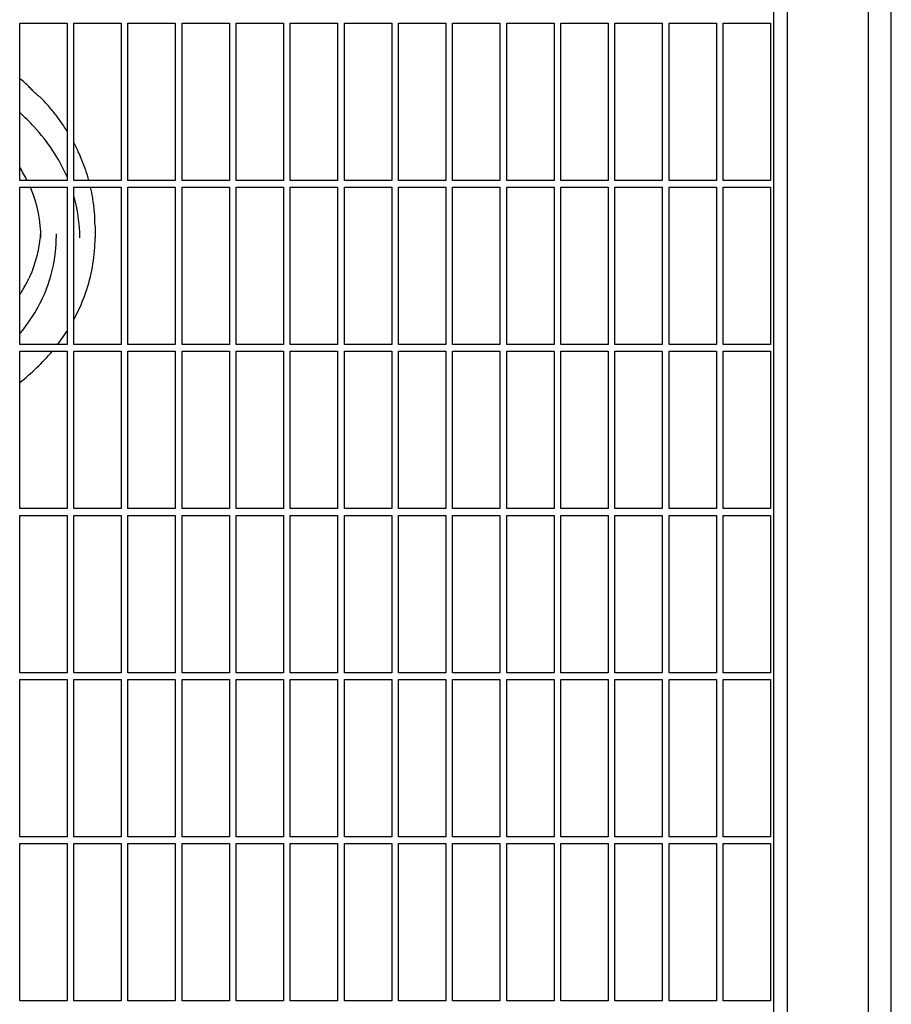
# Model space of a CAD drawing. Header units: inches. Extents: x 24 to 1128, y -69 to 748.
# Tile 654 of 656: x 771 to 787, y 604 to 623. Entities that reach past the tile are written whole.
import ezdxf

# ---------------------------------------------------------------- set-up
doc = ezdxf.new("R2010")
doc.units = ezdxf.units.IN
doc.header["$LTSCALE"] = 32
doc.header["$MEASUREMENT"] = 0
doc.layers.add('Visible (ANSI)', color=7, linetype='Continuous', lineweight=30)

msp = doc.modelspace()

# ---------------------------------------------------------------- linework, layer by layer
at = {"layer": 'Visible (ANSI)'}
for p, q in [((785.36063, 547.08853), (785.36063, 625.58853)), ((786.86063, 547.08853), (786.86063, 624.83853)), ((787.28063, 547.08853), (787.28063, 624.83853)), ((785.11063, 547.33853), (785.11063, 624.29405)), ((771.17313, 619.61978), (771.17313, 622.52603)), ((771.17313, 622.52603), (772.04813, 622.52603)), ((772.04813, 622.52603), (772.04813, 619.61978)), ((772.17313, 619.61978), (772.17313, 622.52603)), ((772.17313, 622.52603), (773.04813, 622.52603)), ((773.04813, 622.52603), (773.04813, 619.61978)), ((773.17313, 619.61978), (773.17313, 622.52603)), ((773.17313, 622.52603), (774.04813, 622.52603)), ((774.04813, 622.52603), (774.04813, 619.61978)), ((774.17313, 619.61978), (774.17313, 622.52603)), ((774.17313, 622.52603), (775.04813, 622.52603)), ((775.04813, 622.52603), (775.04813, 619.61978)), ((775.17313, 619.61978), (775.17313, 622.52603)), ((775.17313, 622.52603), (776.04813, 622.52603)), ((776.04813, 622.52603), (776.04813, 619.61978)), ((776.17313, 619.61978), (776.17313, 622.52603)), ((776.17313, 622.52603), (777.04813, 622.52603)), ((777.04813, 622.52603), (777.04813, 619.61978)), ((777.17313, 619.61978), (777.17313, 622.52603)), ((777.17313, 622.52603), (778.04813, 622.52603)), ((778.04813, 622.52603), (778.04813, 619.61978)), ((778.17313, 619.61978), (778.17313, 622.52603)), ((778.17313, 622.52603), (779.04813, 622.52603)), ((779.04813, 622.52603), (779.04813, 619.61978)), ((779.17313, 619.61978), (779.17313, 622.52603)), ((779.17313, 622.52603), (780.04813, 622.52603)), ((780.04813, 622.52603), (780.04813, 619.61978)), ((780.17313, 619.61978), (780.17313, 622.52603)), ((780.17313, 622.52603), (781.04813, 622.52603)), ((781.04813, 622.52603), (781.04813, 619.61978)), ((781.17313, 619.61978), (781.17313, 622.52603)), ((781.17313, 622.52603), (782.04813, 622.52603)), ((782.04813, 622.52603), (782.04813, 619.61978)), ((782.17313, 619.61978), (782.17313, 622.52603)), ((782.17313, 622.52603), (783.04813, 622.52603)), ((783.04813, 622.52603), (783.04813, 619.61978)), ((783.17313, 619.61978), (783.17313, 622.52603)), ((783.17313, 622.52603), (784.04813, 622.52603)), ((784.04813, 622.52603), (784.04813, 619.61978)), ((784.17313, 619.61978), (784.17313, 622.52603)), ((784.17313, 622.52603), (785.04813, 622.52603)), ((785.04813, 622.52603), (785.04813, 619.61978)), ((772.04813, 619.61978), (771.17313, 619.61978)), ((771.17313, 616.58853), (771.17313, 619.49478)), ((771.17313, 619.49478), (772.04813, 619.49478)), ((772.04813, 619.49478), (772.04813, 616.58853)), ((773.04813, 619.61978), (772.17313, 619.61978)), ((772.17313, 616.58853), (772.17313, 619.49478)), ((772.17313, 619.49478), (773.04813, 619.49478)), ((773.04813, 619.49478), (773.04813, 616.58853)), ((774.04813, 619.61978), (773.17313, 619.61978)), ((773.17313, 616.58853), (773.17313, 619.49478)), ((773.17313, 619.49478), (774.04813, 619.49478)), ((774.04813, 619.49478), (774.04813, 616.58853)), ((775.04813, 619.61978), (774.17313, 619.61978)), ((774.17313, 616.58853), (774.17313, 619.49478)), ((774.17313, 619.49478), (775.04813, 619.49478)), ((775.04813, 619.49478), (775.04813, 616.58853)), ((776.04813, 619.61978), (775.17313, 619.61978)), ((775.17313, 616.58853), (775.17313, 619.49478)), ((775.17313, 619.49478), (776.04813, 619.49478)), ((776.04813, 619.49478), (776.04813, 616.58853)), ((777.04813, 619.61978), (776.17313, 619.61978)), ((776.17313, 616.58853), (776.17313, 619.49478)), ((776.17313, 619.49478), (777.04813, 619.49478)), ((777.04813, 619.49478), (777.04813, 616.58853)), ((778.04813, 619.61978), (777.17313, 619.61978)), ((777.17313, 616.58853), (777.17313, 619.49478)), ((777.17313, 619.49478), (778.04813, 619.49478)), ((778.04813, 619.49478), (778.04813, 616.58853)), ((779.04813, 619.61978), (778.17313, 619.61978)), ((778.17313, 616.58853), (778.17313, 619.49478)), ((778.17313, 619.49478), (779.04813, 619.49478)), ((779.04813, 619.49478), (779.04813, 616.58853)), ((780.04813, 619.61978), (779.17313, 619.61978)), ((779.17313, 616.58853), (779.17313, 619.49478)), ((779.17313, 619.49478), (780.04813, 619.49478)), ((780.04813, 619.49478), (780.04813, 616.58853)), ((781.04813, 619.61978), (780.17313, 619.61978)), ((780.17313, 616.58853), (780.17313, 619.49478)), ((780.17313, 619.49478), (781.04813, 619.49478)), ((781.04813, 619.49478), (781.04813, 616.58853)), ((782.04813, 619.61978), (781.17313, 619.61978)), ((781.17313, 616.58853), (781.17313, 619.49478)), ((781.17313, 619.49478), (782.04813, 619.49478)), ((782.04813, 619.49478), (782.04813, 616.58853)), ((783.04813, 619.61978), (782.17313, 619.61978)), ((782.17313, 616.58853), (782.17313, 619.49478)), ((782.17313, 619.49478), (783.04813, 619.49478)), ((783.04813, 619.49478), (783.04813, 616.58853)), ((784.04813, 619.61978), (783.17313, 619.61978)), ((783.17313, 616.58853), (783.17313, 619.49478)), ((783.17313, 619.49478), (784.04813, 619.49478)), ((784.04813, 619.49478), (784.04813, 616.58853)), ((785.04813, 619.61978), (784.17313, 619.61978)), ((784.17313, 616.58853), (784.17313, 619.49478)), ((784.17313, 619.49478), (785.04813, 619.49478)), ((785.04813, 619.49478), (785.04813, 616.58853)), ((772.56563, 618.77579), (772.56563, 618.55917)), ((771.84688, 618.63138), (771.84688, 618.55917)), ((772.04813, 616.58853), (771.17313, 616.58853)), ((773.04813, 616.58853), (772.17313, 616.58853)), ((774.04813, 616.58853), (773.17313, 616.58853)), ((775.04813, 616.58853), (774.17313, 616.58853)), ((776.04813, 616.58853), (775.17313, 616.58853)), ((777.04813, 616.58853), (776.17313, 616.58853)), ((778.04813, 616.58853), (777.17313, 616.58853)), ((779.04813, 616.58853), (778.17313, 616.58853)), ((780.04813, 616.58853), (779.17313, 616.58853)), ((781.04813, 616.58853), (780.17313, 616.58853)), ((782.04813, 616.58853), (781.17313, 616.58853)), ((783.04813, 616.58853), (782.17313, 616.58853)), ((784.04813, 616.58853), (783.17313, 616.58853)), ((785.04813, 616.58853), (784.17313, 616.58853)), ((771.17313, 613.55728), (771.17313, 616.46353)), ((771.17313, 616.46353), (772.04813, 616.46353)), ((772.04813, 616.46353), (772.04813, 613.55728)), ((772.17313, 613.55728), (772.17313, 616.46353)), ((772.17313, 616.46353), (773.04813, 616.46353)), ((773.04813, 616.46353), (773.04813, 613.55728)), ((773.17313, 613.55728), (773.17313, 616.46353)), ((773.17313, 616.46353), (774.04813, 616.46353)), ((774.04813, 616.46353), (774.04813, 613.55728)), ((774.17313, 613.55728), (774.17313, 616.46353)), ((774.17313, 616.46353), (775.04813, 616.46353)), ((775.04813, 616.46353), (775.04813, 613.55728)), ((775.17313, 613.55728), (775.17313, 616.46353)), ((775.17313, 616.46353), (776.04813, 616.46353)), ((776.04813, 616.46353), (776.04813, 613.55728)), ((776.17313, 613.55728), (776.17313, 616.46353)), ((776.17313, 616.46353), (777.04813, 616.46353)), ((777.04813, 616.46353), (777.04813, 613.55728)), ((777.17313, 613.55728), (777.17313, 616.46353)), ((777.17313, 616.46353), (778.04813, 616.46353)), ((778.04813, 616.46353), (778.04813, 613.55728)), ((778.17313, 613.55728), (778.17313, 616.46353)), ((778.17313, 616.46353), (779.04813, 616.46353)), ((779.04813, 616.46353), (779.04813, 613.55728)), ((779.17313, 613.55728), (779.17313, 616.46353)), ((779.17313, 616.46353), (780.04813, 616.46353)), ((780.04813, 616.46353), (780.04813, 613.55728)), ((780.17313, 613.55728), (780.17313, 616.46353)), ((780.17313, 616.46353), (781.04813, 616.46353)), ((781.04813, 616.46353), (781.04813, 613.55728)), ((781.17313, 613.55728), (781.17313, 616.46353)), ((781.17313, 616.46353), (782.04813, 616.46353)), ((782.04813, 616.46353), (782.04813, 613.55728)), ((782.17313, 613.55728), (782.17313, 616.46353)), ((782.17313, 616.46353), (783.04813, 616.46353)), ((783.04813, 616.46353), (783.04813, 613.55728)), ((783.17313, 613.55728), (783.17313, 616.46353)), ((783.17313, 616.46353), (784.04813, 616.46353)), ((784.04813, 616.46353), (784.04813, 613.55728)), ((784.17313, 613.55728), (784.17313, 616.46353)), ((784.17313, 616.46353), (785.04813, 616.46353)), ((785.04813, 616.46353), (785.04813, 613.55728)), ((772.04813, 613.55728), (771.17313, 613.55728)), ((773.04813, 613.55728), (772.17313, 613.55728)), ((774.04813, 613.55728), (773.17313, 613.55728)), ((775.04813, 613.55728), (774.17313, 613.55728)), ((776.04813, 613.55728), (775.17313, 613.55728)), ((777.04813, 613.55728), (776.17313, 613.55728)), ((778.04813, 613.55728), (777.17313, 613.55728)), ((779.04813, 613.55728), (778.17313, 613.55728)), ((780.04813, 613.55728), (779.17313, 613.55728)), ((781.04813, 613.55728), (780.17313, 613.55728)), ((782.04813, 613.55728), (781.17313, 613.55728)), ((783.04813, 613.55728), (782.17313, 613.55728)), ((784.04813, 613.55728), (783.17313, 613.55728)), ((785.04813, 613.55728), (784.17313, 613.55728)), ((771.17313, 610.52603), (771.17313, 613.43228)), ((771.17313, 613.43228), (772.04813, 613.43228)), ((772.04813, 613.43228), (772.04813, 610.52603)), ((772.17313, 610.52603), (772.17313, 613.43228)), ((772.17313, 613.43228), (773.04813, 613.43228)), ((773.04813, 613.43228), (773.04813, 610.52603)), ((773.17313, 610.52603), (773.17313, 613.43228)), ((773.17313, 613.43228), (774.04813, 613.43228)), ((774.04813, 613.43228), (774.04813, 610.52603)), ((774.17313, 610.52603), (774.17313, 613.43228)), ((774.17313, 613.43228), (775.04813, 613.43228)), ((775.04813, 613.43228), (775.04813, 610.52603)), ((775.17313, 610.52603), (775.17313, 613.43228)), ((775.17313, 613.43228), (776.04813, 613.43228)), ((776.04813, 613.43228), (776.04813, 610.52603)), ((776.17313, 610.52603), (776.17313, 613.43228)), ((776.17313, 613.43228), (777.04813, 613.43228)), ((777.04813, 613.43228), (777.04813, 610.52603)), ((777.17313, 610.52603), (777.17313, 613.43228)), ((777.17313, 613.43228), (778.04813, 613.43228)), ((778.04813, 613.43228), (778.04813, 610.52603)), ((778.17313, 610.52603), (778.17313, 613.43228)), ((778.17313, 613.43228), (779.04813, 613.43228)), ((779.04813, 613.43228), (779.04813, 610.52603)), ((779.17313, 610.52603), (779.17313, 613.43228)), ((779.17313, 613.43228), (780.04813, 613.43228)), ((780.04813, 613.43228), (780.04813, 610.52603)), ((780.17313, 610.52603), (780.17313, 613.43228)), ((780.17313, 613.43228), (781.04813, 613.43228)), ((781.04813, 613.43228), (781.04813, 610.52603)), ((781.17313, 610.52603), (781.17313, 613.43228)), ((781.17313, 613.43228), (782.04813, 613.43228)), ((782.04813, 613.43228), (782.04813, 610.52603)), ((782.17313, 610.52603), (782.17313, 613.43228)), ((782.17313, 613.43228), (783.04813, 613.43228)), ((783.04813, 613.43228), (783.04813, 610.52603)), ((783.17313, 610.52603), (783.17313, 613.43228)), ((783.17313, 613.43228), (784.04813, 613.43228)), ((784.04813, 613.43228), (784.04813, 610.52603)), ((784.17313, 610.52603), (784.17313, 613.43228)), ((784.17313, 613.43228), (785.04813, 613.43228)), ((785.04813, 613.43228), (785.04813, 610.52603)), ((772.04813, 610.52603), (771.17313, 610.52603)), ((771.17313, 607.49478), (771.17313, 610.40103)), ((771.17313, 610.40103), (772.04813, 610.40103)), ((772.04813, 610.40103), (772.04813, 607.49478)), ((773.04813, 610.52603), (772.17313, 610.52603)), ((772.17313, 607.49478), (772.17313, 610.40103)), ((772.17313, 610.40103), (773.04813, 610.40103)), ((773.04813, 610.40103), (773.04813, 607.49478)), ((774.04813, 610.52603), (773.17313, 610.52603)), ((773.17313, 607.49478), (773.17313, 610.40103)), ((773.17313, 610.40103), (774.04813, 610.40103)), ((774.04813, 610.40103), (774.04813, 607.49478)), ((775.04813, 610.52603), (774.17313, 610.52603)), ((774.17313, 607.49478), (774.17313, 610.40103)), ((774.17313, 610.40103), (775.04813, 610.40103)), ((775.04813, 610.40103), (775.04813, 607.49478)), ((776.04813, 610.52603), (775.17313, 610.52603)), ((775.17313, 607.49478), (775.17313, 610.40103)), ((775.17313, 610.40103), (776.04813, 610.40103)), ((776.04813, 610.40103), (776.04813, 607.49478)), ((777.04813, 610.52603), (776.17313, 610.52603)), ((776.17313, 607.49478), (776.17313, 610.40103)), ((776.17313, 610.40103), (777.04813, 610.40103)), ((777.04813, 610.40103), (777.04813, 607.49478)), ((778.04813, 610.52603), (777.17313, 610.52603)), ((777.17313, 607.49478), (777.17313, 610.40103)), ((777.17313, 610.40103), (778.04813, 610.40103)), ((778.04813, 610.40103), (778.04813, 607.49478)), ((779.04813, 610.52603), (778.17313, 610.52603)), ((778.17313, 607.49478), (778.17313, 610.40103)), ((778.17313, 610.40103), (779.04813, 610.40103)), ((779.04813, 610.40103), (779.04813, 607.49478)), ((780.04813, 610.52603), (779.17313, 610.52603)), ((779.17313, 607.49478), (779.17313, 610.40103)), ((779.17313, 610.40103), (780.04813, 610.40103)), ((780.04813, 610.40103), (780.04813, 607.49478)), ((781.04813, 610.52603), (780.17313, 610.52603)), ((780.17313, 607.49478), (780.17313, 610.40103)), ((780.17313, 610.40103), (781.04813, 610.40103)), ((781.04813, 610.40103), (781.04813, 607.49478)), ((782.04813, 610.52603), (781.17313, 610.52603)), ((781.17313, 607.49478), (781.17313, 610.40103)), ((781.17313, 610.40103), (782.04813, 610.40103)), ((782.04813, 610.40103), (782.04813, 607.49478)), ((783.04813, 610.52603), (782.17313, 610.52603)), ((782.17313, 607.49478), (782.17313, 610.40103)), ((782.17313, 610.40103), (783.04813, 610.40103)), ((783.04813, 610.40103), (783.04813, 607.49478)), ((784.04813, 610.52603), (783.17313, 610.52603)), ((783.17313, 607.49478), (783.17313, 610.40103)), ((783.17313, 610.40103), (784.04813, 610.40103)), ((784.04813, 610.40103), (784.04813, 607.49478)), ((785.04813, 610.52603), (784.17313, 610.52603)), ((784.17313, 607.49478), (784.17313, 610.40103)), ((784.17313, 610.40103), (785.04813, 610.40103)), ((785.04813, 610.40103), (785.04813, 607.49478)), ((772.04813, 607.49478), (771.17313, 607.49478)), ((773.04813, 607.49478), (772.17313, 607.49478)), ((774.04813, 607.49478), (773.17313, 607.49478)), ((775.04813, 607.49478), (774.17313, 607.49478)), ((776.04813, 607.49478), (775.17313, 607.49478)), ((777.04813, 607.49478), (776.17313, 607.49478)), ((778.04813, 607.49478), (777.17313, 607.49478)), ((779.04813, 607.49478), (778.17313, 607.49478)), ((780.04813, 607.49478), (779.17313, 607.49478)), ((781.04813, 607.49478), (780.17313, 607.49478)), ((782.04813, 607.49478), (781.17313, 607.49478)), ((783.04813, 607.49478), (782.17313, 607.49478)), ((784.04813, 607.49478), (783.17313, 607.49478)), ((785.04813, 607.49478), (784.17313, 607.49478)), ((771.17313, 604.46353), (771.17313, 607.36978)), ((771.17313, 607.36978), (772.04813, 607.36978)), ((772.04813, 607.36978), (772.04813, 604.46353)), ((772.17313, 604.46353), (772.17313, 607.36978)), ((772.17313, 607.36978), (773.04813, 607.36978)), ((773.04813, 607.36978), (773.04813, 604.46353)), ((773.17313, 604.46353), (773.17313, 607.36978)), ((773.17313, 607.36978), (774.04813, 607.36978)), ((774.04813, 607.36978), (774.04813, 604.46353)), ((774.17313, 604.46353), (774.17313, 607.36978)), ((774.17313, 607.36978), (775.04813, 607.36978)), ((775.04813, 607.36978), (775.04813, 604.46353)), ((775.17313, 604.46353), (775.17313, 607.36978)), ((775.17313, 607.36978), (776.04813, 607.36978)), ((776.04813, 607.36978), (776.04813, 604.46353)), ((776.17313, 604.46353), (776.17313, 607.36978)), ((776.17313, 607.36978), (777.04813, 607.36978)), ((777.04813, 607.36978), (777.04813, 604.46353)), ((777.17313, 604.46353), (777.17313, 607.36978)), ((777.17313, 607.36978), (778.04813, 607.36978)), ((778.04813, 607.36978), (778.04813, 604.46353)), ((778.17313, 604.46353), (778.17313, 607.36978)), ((778.17313, 607.36978), (779.04813, 607.36978)), ((779.04813, 607.36978), (779.04813, 604.46353)), ((779.17313, 604.46353), (779.17313, 607.36978)), ((779.17313, 607.36978), (780.04813, 607.36978)), ((780.04813, 607.36978), (780.04813, 604.46353)), ((780.17313, 604.46353), (780.17313, 607.36978)), ((780.17313, 607.36978), (781.04813, 607.36978)), ((781.04813, 607.36978), (781.04813, 604.46353)), ((781.17313, 604.46353), (781.17313, 607.36978)), ((781.17313, 607.36978), (782.04813, 607.36978)), ((782.04813, 607.36978), (782.04813, 604.46353)), ((782.17313, 604.46353), (782.17313, 607.36978)), ((782.17313, 607.36978), (783.04813, 607.36978)), ((783.04813, 607.36978), (783.04813, 604.46353)), ((783.17313, 604.46353), (783.17313, 607.36978)), ((783.17313, 607.36978), (784.04813, 607.36978)), ((784.04813, 607.36978), (784.04813, 604.46353)), ((784.17313, 604.46353), (784.17313, 607.36978)), ((784.17313, 607.36978), (785.04813, 607.36978)), ((785.04813, 607.36978), (785.04813, 604.46353)), ((772.04813, 604.46353), (771.17313, 604.46353)), ((773.04813, 604.46353), (772.17313, 604.46353)), ((774.04813, 604.46353), (773.17313, 604.46353)), ((775.04813, 604.46353), (774.17313, 604.46353)), ((776.04813, 604.46353), (775.17313, 604.46353)), ((777.04813, 604.46353), (776.17313, 604.46353)), ((778.04813, 604.46353), (777.17313, 604.46353)), ((779.04813, 604.46353), (778.17313, 604.46353)), ((780.04813, 604.46353), (779.17313, 604.46353)), ((781.04813, 604.46353), (780.17313, 604.46353)), ((782.04813, 604.46353), (781.17313, 604.46353)), ((783.04813, 604.46353), (782.17313, 604.46353)), ((784.04813, 604.46353), (783.17313, 604.46353)), ((785.04813, 604.46353), (784.17313, 604.46353))]:
    msp.add_line(p, q, dxfattribs=at)
for points in [[(771.2678, 621.42412), (771.23668, 621.45045), (771.20512, 621.47638), (771.17313, 621.5019)], [(772.19656, 620.27204), (772.18886, 620.28696), (772.18105, 620.30184), (772.17313, 620.31666)], [(771.31089, 619.61978), (771.26974, 619.70222), (771.22376, 619.78317), (771.17313, 619.86226)], [(772.28438, 618.55917), (772.28438, 618.82131), (772.24703, 619.08344), (772.17313, 619.339)], [(771.87344, 616.58853), (771.93553, 616.66952), (771.99383, 616.75254), (772.04813, 616.83734)], [(771.17313, 615.88495), (771.39638, 616.05996), (771.59788, 616.25412), (771.77325, 616.46353)]]:
    msp.add_open_spline(points, degree=3, dxfattribs=at)
for points, knots in [([(771.57693, 621.13381), (771.56914, 621.14193), (771.56298, 621.14717), (771.54125, 621.16533), (771.52725, 621.17555), (771.49413, 621.20237), (771.47569, 621.21821), (771.43893, 621.25272), (771.42096, 621.27065), (771.38297, 621.31), (771.36286, 621.33154), (771.31892, 621.37704), (771.29473, 621.40132), (771.2678, 621.42412)], [8.20818087, 8.20818087, 8.20818087, 8.20818087, 8.30061763, 8.30061763, 8.55794488, 8.55794488, 8.81527213, 8.81527213, 9.03507533, 9.03507533, 9.25783733, 9.25783733, 9.49481712, 9.49481712, 9.49481712, 9.49481712]), ([(772.04813, 620.53197), (772.0264, 620.56657), (772.00403, 620.60085), (771.9414, 620.69341), (771.89991, 620.75103), (771.81345, 620.86417), (771.76847, 620.91969), (771.67517, 621.02847), (771.62684, 621.08173), (771.57693, 621.13381)], [2.901675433, 2.901675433, 2.901675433, 2.901675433, 2.93242715, 2.93242715, 2.985508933, 2.985508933, 3.038590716, 3.038590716, 3.0916725, 3.0916725, 3.0916725, 3.0916725]), ([(772.04813, 619.68708), (771.90531, 620.01825), (771.69882, 620.33224), (771.35474, 620.70334), (771.26646, 620.78945), (771.17313, 620.8719)], [2.766236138, 2.766236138, 2.766236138, 2.766236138, 3.075614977, 3.075614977, 3.173695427, 3.173695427, 3.173695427, 3.173695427]), ([(772.29893, 620.05538), (772.29392, 620.06704), (772.28862, 620.07851), (772.27731, 620.1028), (772.27133, 620.11551), (772.25866, 620.14255), (772.25197, 620.1569), (772.23778, 620.18727), (772.23029, 620.20329), (772.2143, 620.23672), (772.20581, 620.25411), (772.19656, 620.27204)], [4.991046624, 4.991046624, 4.991046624, 4.991046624, 5.130377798, 5.130377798, 5.269708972, 5.269708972, 5.409040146, 5.409040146, 5.54837132, 5.54837132, 5.687702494, 5.687702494, 5.687702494, 5.687702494]), ([(772.45164, 619.61978), (772.43434, 619.68299), (772.41511, 619.74576), (772.36567, 619.89147), (772.33394, 619.974), (772.29893, 620.05538)], [2.647573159, 2.647573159, 2.647573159, 2.647573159, 2.697954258, 2.697954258, 2.765504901, 2.765504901, 2.765504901, 2.765504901]), ([(771.56563, 618.55917), (771.56563, 618.86402), (771.50434, 619.16889), (771.37932, 619.47084), (771.37425, 619.48282), (771.36908, 619.49478)], [2.427751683, 2.427751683, 2.427751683, 2.427751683, 2.753682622, 2.753682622, 2.767184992, 2.767184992, 2.767184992, 2.767184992]), ([(772.56563, 618.77579), (772.56563, 618.8631), (772.56202, 618.95041), (772.54759, 619.12455), (772.53677, 619.21137), (772.5114, 619.36372), (772.49833, 619.42944), (772.4832, 619.49478)], [2.427751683, 2.427751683, 2.427751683, 2.427751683, 2.495302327, 2.495302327, 2.56285297, 2.56285297, 2.614502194, 2.614502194, 2.614502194, 2.614502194]), ([(771.17313, 616.7866), (771.19087, 616.80764), (771.20829, 616.82886), (771.44697, 617.12747), (771.61469, 617.43493), (771.80373, 618.0181), (771.84688, 618.28861), (771.84688, 618.55917)], [8.108180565, 8.108180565, 8.108180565, 8.108180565, 8.132839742, 8.132839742, 8.452250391, 8.452250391, 8.71093699, 8.71093699, 8.71093699, 8.71093699]), ([(771.41315, 617.97166), (771.43347, 618.02409), (771.45176, 618.07689), (771.48429, 618.18305), (771.49852, 618.23641), (771.52293, 618.34355), (771.5331, 618.39733), (771.54936, 618.50515), (771.55547, 618.5592), (771.56093, 618.63187), (771.56208, 618.65043), (771.563, 618.669)], [2.12137717, 2.12137717, 2.12137717, 2.12137717, 2.182652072, 2.182652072, 2.243926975, 2.243926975, 2.305201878, 2.305201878, 2.36647678, 2.36647678, 2.387488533, 2.387488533, 2.387488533, 2.387488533]), ([(772.17313, 617.04858), (772.27104, 617.22834), (772.35152, 617.41475), (772.51424, 617.91579), (772.56563, 618.23746), (772.56563, 618.55917)], [8.292599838, 8.292599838, 8.292599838, 8.292599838, 8.451796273, 8.451796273, 8.71093699, 8.71093699, 8.71093699, 8.71093699]), ([(771.41315, 617.97166), (771.40751, 617.95712), (771.40216, 617.9433), (771.39188, 617.91737), (771.38694, 617.90523), (771.37734, 617.88246), (771.37269, 617.87185), (771.36369, 617.85204), (771.35935, 617.84284), (771.35095, 617.82537), (771.34688, 617.81709), (771.34282, 617.80855)], [8.751224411, 8.751224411, 8.751224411, 8.751224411, 8.872429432, 8.872429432, 8.993634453, 8.993634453, 9.114839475, 9.114839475, 9.236044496, 9.236044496, 9.357249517, 9.357249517, 9.357249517, 9.357249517]), ([(771.17313, 617.50762), (771.18644, 617.52788), (771.19941, 617.54825), (771.22822, 617.5949), (771.24385, 617.62126), (771.27401, 617.67428), (771.28854, 617.70094), (771.31651, 617.75454), (771.32994, 617.78149), (771.34282, 617.80855)], [1.935690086, 1.935690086, 1.935690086, 1.935690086, 1.960831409, 1.960831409, 1.992996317, 1.992996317, 2.025161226, 2.025161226, 2.057326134, 2.057326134, 2.057326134, 2.057326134])]:
    msp.add_open_spline(points, degree=3, knots=knots, dxfattribs=at)

doc.saveas('drawing.dxf')
